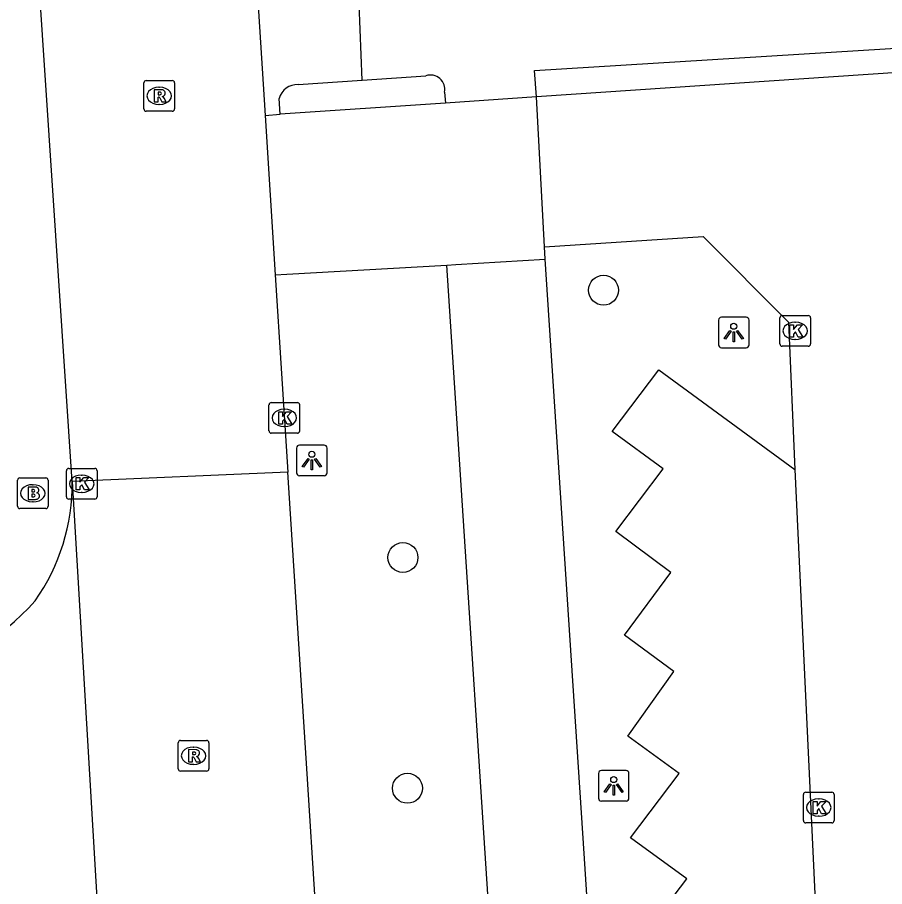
# Model space of a CAD drawing. Extents: x 159689 to 160786, y 387323 to 388339.
# Drawn here: x 160354.58 to 160382.9, y 387893.38 to 387921.75 of the extents above; entities that cross this region are included whole.
import ezdxf

# ---------------------------------------------------------------- set-up
doc = ezdxf.new("R2010")
doc.units = 0
for name, color, linetype in [('IMGEO_Boom', 7, 'Continuous'), ('IMGEO_Brandkraan', 7, 'Continuous'), ('IMGEO_Kolk', 7, 'Continuous'), ('IMGEO_Lichtpunt', 7, 'Continuous'), ('IMGEO_Parkeervlak_open', 7, 'Continuous'), ('IMGEO_Rijbaan_lokaal_open', 7, 'Continuous'), ('IMGEO_Rioolput', 7, 'Continuous'), ('IMGEO_Voetpad_open', 7, 'Continuous')]:
    doc.layers.add(name, color=color, linetype=linetype)

msp = doc.modelspace()

# ---------------------------------------------------------------- linework, layer by layer
at = {"layer": 'IMGEO_Boom'}
for centre in [(160373.724, 387912.847), (160367.175, 387904.123), (160367.321, 387896.592)]:
    msp.add_circle(centre, 0.489, dxfattribs=at)
at = {"layer": 'IMGEO_Brandkraan'}
for p, q in [((160354.588, 387905.794), (160354.588, 387906.646)), ((160354.663, 387906.72), (160355.515, 387906.72)), ((160355.589, 387906.646), (160355.589, 387905.794)), ((160355.076, 387906.5), (160355.101, 387906.5)), ((160355.515, 387905.72), (160354.663, 387905.72)), ((160355.099, 387905.94), (160355.074, 387905.94))]:
    msp.add_line(p, q, dxfattribs=at)
for points in [[(160354.588, 387905.794), (160354.588, 387906.646)], [(160354.663, 387906.72), (160355.515, 387906.72)], [(160355.589, 387906.646), (160355.589, 387905.794)], [(160354.936, 387906.42), (160354.936, 387906.02), (160355.149, 387906.02)], [(160355.167, 387906.42), (160354.936, 387906.42)], [(160355.115, 387906.339), (160355.061, 387906.339), (160355.061, 387906.263)], [(160355.061, 387906.263), (160355.114, 387906.263)], [(160355.123, 387906.187), (160355.061, 387906.187), (160355.061, 387906.106)], [(160355.061, 387906.106), (160355.123, 387906.106)], [(160355.515, 387905.72), (160354.663, 387905.72)]]:
    msp.add_lwpolyline(points, dxfattribs=at)
for centre, radius, start, end in [((160354.665, 387906.644), 0.0765, 91.552, 178.448), ((160354.665, 387906.644), 0.0765, 91.552, 178.448), ((160355.513, 387906.644), 0.0765, 1.552, 88.448), ((160355.513, 387906.644), 0.0765, 1.552, 88.448), ((160355.116, 387906.301), 0.0379, 267.8285, 90.9355), ((160355.171, 387906.275), 0.145, 59.4692, 91.5367), ((160355.196, 387906.322), 0.0922, 285.5137, 58.1501), ((160355.124, 387906.146), 0.0404, 269.8759, 90.5077), ((160355.155, 387906.271), 0.251, 268.6676, 293.5347), ((160355.201, 387906.13), 0.105, 301.3115, 78.989), ((160354.665, 387905.796), 0.0765, 181.552, 268.448), ((160354.665, 387905.796), 0.0765, 181.552, 268.448), ((160355.513, 387905.796), 0.0765, 271.552, 358.448), ((160355.513, 387905.796), 0.0765, 271.552, 358.448)]:
    msp.add_arc(centre, radius, start, end, dxfattribs=at)
for centre, major_axis, ratio, start_param, end_param in [((160355.075, 387906.22), (-0.387, 0.002), 0.722429, 4.712389, 7.853982), ((160355.1, 387906.22), (-0.39, 0.002), 0.717154, 1.570796, 4.712389)]:
    msp.add_ellipse(centre, major_axis=major_axis, ratio=ratio, start_param=start_param, end_param=end_param, dxfattribs=at)
at = {"layer": 'IMGEO_Kolk'}
for p, q in [((160379.558, 387912.02), (160380.41, 387912.02)), ((160379.483, 387911.094), (160379.483, 387911.946)), ((160379.971, 387911.8), (160379.996, 387911.8)), ((160380.484, 387911.946), (160380.484, 387911.094)), ((160379.994, 387911.24), (160379.969, 387911.24)), ((160380.41, 387911.02), (160379.558, 387911.02)), ((160362.876, 387909.18), (160363.728, 387909.18)), ((160362.801, 387908.254), (160362.801, 387909.106)), ((160363.289, 387908.96), (160363.314, 387908.96)), ((160363.802, 387909.106), (160363.802, 387908.254)), ((160363.312, 387908.4), (160363.287, 387908.4)), ((160363.728, 387908.18), (160362.876, 387908.18)), ((160356.185, 387906.104), (160356.185, 387906.956)), ((160356.26, 387907.03), (160357.112, 387907.03)), ((160357.186, 387906.956), (160357.186, 387906.104)), ((160356.673, 387906.81), (160356.698, 387906.81)), ((160357.112, 387906.03), (160356.26, 387906.03)), ((160356.696, 387906.25), (160356.671, 387906.25)), ((160380.251, 387895.537), (160380.251, 387896.389)), ((160380.326, 387896.463), (160381.178, 387896.463)), ((160381.252, 387896.389), (160381.252, 387895.537)), ((160380.739, 387896.243), (160380.764, 387896.243)), ((160380.762, 387895.683), (160380.737, 387895.683)), ((160381.178, 387895.463), (160380.326, 387895.463))]:
    msp.add_line(p, q, dxfattribs=at)
for points in [[(160379.558, 387912.02), (160380.41, 387912.02)], [(160379.483, 387911.094), (160379.483, 387911.946)], [(160379.804, 387911.72), (160379.927, 387911.72), (160379.927, 387911.569), (160380.057, 387911.72), (160380.221, 387911.72), (160380.075, 387911.569), (160380.228, 387911.32), (160380.076, 387911.32), (160379.991, 387911.484), (160379.927, 387911.417), (160379.927, 387911.32), (160379.804, 387911.32), (160379.804, 387911.72)], [(160380.484, 387911.946), (160380.484, 387911.094)], [(160380.41, 387911.02), (160379.558, 387911.02)], [(160362.876, 387909.18), (160363.728, 387909.18)], [(160362.801, 387908.254), (160362.801, 387909.106)], [(160363.122, 387908.88), (160363.245, 387908.88), (160363.245, 387908.729), (160363.375, 387908.88), (160363.539, 387908.88), (160363.393, 387908.729), (160363.546, 387908.48), (160363.394, 387908.48), (160363.309, 387908.644), (160363.245, 387908.577), (160363.245, 387908.48), (160363.122, 387908.48), (160363.122, 387908.88)], [(160363.802, 387909.106), (160363.802, 387908.254)], [(160363.728, 387908.18), (160362.876, 387908.18)], [(160356.185, 387906.104), (160356.185, 387906.956)], [(160356.26, 387907.03), (160357.112, 387907.03)], [(160357.186, 387906.956), (160357.186, 387906.104)], [(160356.506, 387906.73), (160356.629, 387906.73), (160356.629, 387906.579), (160356.759, 387906.73), (160356.923, 387906.73), (160356.777, 387906.579), (160356.93, 387906.33), (160356.778, 387906.33), (160356.693, 387906.494), (160356.629, 387906.427), (160356.629, 387906.33), (160356.506, 387906.33), (160356.506, 387906.73)], [(160357.112, 387906.03), (160356.26, 387906.03)], [(160380.251, 387895.537), (160380.251, 387896.389)], [(160380.326, 387896.463), (160381.178, 387896.463)], [(160381.252, 387896.389), (160381.252, 387895.537)], [(160380.572, 387896.163), (160380.695, 387896.163), (160380.695, 387896.012), (160380.825, 387896.163), (160380.989, 387896.163), (160380.843, 387896.012), (160380.996, 387895.763), (160380.844, 387895.763), (160380.759, 387895.927), (160380.695, 387895.86), (160380.695, 387895.763), (160380.572, 387895.763), (160380.572, 387896.163)], [(160381.178, 387895.463), (160380.326, 387895.463)]]:
    msp.add_lwpolyline(points, dxfattribs=at)
for centre, start, end in [((160379.56, 387911.944), 91.552, 178.448), ((160379.56, 387911.944), 91.552, 178.448), ((160380.408, 387911.944), 1.552, 88.448), ((160380.408, 387911.944), 1.552, 88.448), ((160379.56, 387911.096), 181.552, 268.448), ((160379.56, 387911.096), 181.552, 268.448), ((160380.408, 387911.096), 271.552, 358.448), ((160380.408, 387911.096), 271.552, 358.448), ((160362.878, 387909.104), 91.552, 178.448), ((160362.878, 387909.104), 91.552, 178.448), ((160363.726, 387909.104), 1.552, 88.448), ((160363.726, 387909.104), 1.552, 88.448), ((160362.878, 387908.256), 181.552, 268.448), ((160362.878, 387908.256), 181.552, 268.448), ((160363.726, 387908.256), 271.552, 358.448), ((160363.726, 387908.256), 271.552, 358.448), ((160356.262, 387906.954), 91.552, 178.448), ((160356.262, 387906.954), 91.552, 178.448), ((160357.11, 387906.954), 1.552, 88.448), ((160357.11, 387906.954), 1.552, 88.448), ((160356.262, 387906.106), 181.552, 268.448), ((160356.262, 387906.106), 181.552, 268.448), ((160357.11, 387906.106), 271.552, 358.448), ((160357.11, 387906.106), 271.552, 358.448), ((160380.328, 387896.387), 91.552, 178.448), ((160380.328, 387896.387), 91.552, 178.448), ((160381.176, 387896.387), 1.552, 88.448), ((160381.176, 387896.387), 1.552, 88.448), ((160380.328, 387895.539), 181.552, 268.448), ((160380.328, 387895.539), 181.552, 268.448), ((160381.176, 387895.539), 271.552, 358.448), ((160381.176, 387895.539), 271.552, 358.448)]:
    msp.add_arc(centre, 0.0765, start, end, dxfattribs=at)
for centre, major_axis, ratio, start_param, end_param in [((160379.97, 387911.52), (-0.387, 0.002), 0.722429, 4.712389, 7.853982), ((160379.995, 387911.52), (-0.39, 0.002), 0.717154, 1.570796, 4.712389), ((160363.288, 387908.68), (-0.387, 0.002), 0.722429, 4.712389, 7.853982), ((160363.313, 387908.68), (-0.39, 0.002), 0.717154, 1.570796, 4.712389), ((160356.672, 387906.53), (-0.387, 0.002), 0.722429, 4.712389, 7.853982), ((160356.697, 387906.53), (-0.39, 0.002), 0.717154, 1.570796, 4.712389), ((160380.738, 387895.963), (-0.387, 0.002), 0.722429, 4.712389, 7.853982), ((160380.763, 387895.963), (-0.39, 0.002), 0.717154, 1.570796, 4.712389)]:
    msp.add_ellipse(centre, major_axis=major_axis, ratio=ratio, start_param=start_param, end_param=end_param, dxfattribs=at)
at = {"layer": 'IMGEO_Lichtpunt'}
for p, q in [((160378.381, 387911.967), (160377.573, 387911.967)), ((160378.381, 387911.967), (160377.573, 387911.967)), ((160377.479, 387911.872), (160377.479, 387911.065)), ((160377.479, 387911.872), (160377.479, 387911.065)), ((160378.475, 387911.065), (160378.475, 387911.872)), ((160378.475, 387911.065), (160378.475, 387911.872)), ((160377.573, 387910.971), (160378.381, 387910.971)), ((160377.573, 387910.971), (160378.381, 387910.971)), ((160364.603, 387907.791), (160363.795, 387907.791)), ((160364.603, 387907.791), (160363.795, 387907.791)), ((160363.701, 387907.696), (160363.701, 387906.889)), ((160363.701, 387907.696), (160363.701, 387906.889)), ((160364.697, 387906.889), (160364.697, 387907.696)), ((160364.697, 387906.889), (160364.697, 387907.696)), ((160363.795, 387906.795), (160364.603, 387906.795)), ((160363.795, 387906.795), (160364.603, 387906.795)), ((160373.559, 387897.078), (160373.559, 387896.271)), ((160373.559, 387897.078), (160373.559, 387896.271)), ((160374.461, 387897.173), (160373.653, 387897.173)), ((160374.461, 387897.173), (160373.653, 387897.173)), ((160374.555, 387896.271), (160374.555, 387897.078)), ((160374.555, 387896.271), (160374.555, 387897.078)), ((160373.653, 387896.177), (160374.461, 387896.177)), ((160373.653, 387896.177), (160374.461, 387896.177))]:
    msp.add_line(p, q, dxfattribs=at)
for points in [[(160377.853, 387911.536), (160377.892, 387911.508), (160377.704, 387911.246), (160377.666, 387911.273), (160377.853, 387911.536)], [(160377.955, 387911.488), (160378.002, 387911.488), (160378.002, 387911.166), (160377.955, 387911.166), (160377.955, 387911.488)], [(160378.065, 387911.508), (160378.103, 387911.535), (160378.29, 387911.273), (160378.251, 387911.245), (160378.065, 387911.508)], [(160364.075, 387907.36), (160364.114, 387907.332), (160363.926, 387907.07), (160363.888, 387907.097), (160364.075, 387907.36)], [(160364.177, 387907.312), (160364.224, 387907.312), (160364.224, 387906.99), (160364.177, 387906.99), (160364.177, 387907.312)], [(160364.287, 387907.332), (160364.325, 387907.359), (160364.512, 387907.097), (160364.473, 387907.069), (160364.287, 387907.332)], [(160373.933, 387896.742), (160373.972, 387896.714), (160373.784, 387896.452), (160373.746, 387896.479), (160373.933, 387896.742)], [(160374.035, 387896.694), (160374.082, 387896.694), (160374.082, 387896.372), (160374.035, 387896.372), (160374.035, 387896.694)], [(160374.145, 387896.714), (160374.183, 387896.741), (160374.37, 387896.479), (160374.331, 387896.451), (160374.145, 387896.714)]]:
    msp.add_lwpolyline(points, dxfattribs=at)
for centre in [(160377.978, 387911.67), (160364.2, 387907.494), (160374.058, 387896.876)]:
    msp.add_circle(centre, 0.0994, dxfattribs=at)
for centre, start, end in [((160377.573, 387911.872), 90, 180), ((160377.573, 387911.872), 90, 180), ((160378.381, 387911.872), 0, 90), ((160378.381, 387911.872), 0, 90), ((160377.573, 387911.065), 180, 270), ((160377.573, 387911.065), 180, 270), ((160378.381, 387911.065), 270, 0), ((160378.381, 387911.065), 270, 360), ((160363.795, 387907.696), 90, 180), ((160363.795, 387907.696), 90, 180), ((160364.603, 387907.696), 0, 90), ((160364.603, 387907.696), 0, 90), ((160363.795, 387906.889), 180, 270), ((160363.795, 387906.889), 180, 270), ((160364.603, 387906.889), 270, 0), ((160364.603, 387906.889), 270, 360), ((160373.653, 387897.078), 90, 180), ((160373.653, 387897.078), 90, 180), ((160374.461, 387897.078), 0, 90), ((160374.461, 387897.078), 0, 90), ((160373.653, 387896.271), 180, 270), ((160373.653, 387896.271), 180, 270), ((160374.461, 387896.271), 270, 0), ((160374.461, 387896.271), 270, 360)]:
    msp.add_arc(centre, 0.0946, start, end, dxfattribs=at)
at = {"layer": 'IMGEO_Parkeervlak_open'}
msp.add_lwpolyline([(160380.91, 387887.142), (160374.855, 387891.553), (160376.439, 387893.636), (160374.602, 387894.973), (160376.199, 387897.074), (160374.516, 387898.294), (160376.024, 387900.398), (160374.412, 387901.588), (160375.919, 387903.63), (160374.127, 387904.97), (160375.671, 387907.017), (160374.006, 387908.236), (160375.527, 387910.245), (160379.976, 387906.991)], dxfattribs=at)
at = {"layer": 'IMGEO_Rijbaan_lokaal_open'}
for points in [[(160360.041, 387959.352), (160360.845, 387947.157), (160362.671, 387918.554)], [(160356.372, 387906.608), (160353.567, 387948.697)], [(160398.319, 387917.971), (160388.065, 387916.876), (160385.617, 387919.316), (160385.601, 387920.106), (160371.531, 387919.156)], [(160371.531, 387919.156), (160368.569, 387918.956)], [(160371.8, 387914.259), (160371.531, 387919.156)], [(160368.569, 387918.956), (160363.162, 387918.592)], [(160362.671, 387918.554), (160363.162, 387918.592)], [(160362.671, 387918.554), (160363.004, 387913.344)], [(160371.8, 387914.259), (160376.981, 387914.601), (160379.762, 387911.809), (160379.976, 387906.991)], [(160371.822, 387913.857), (160371.8, 387914.259)], [(160363.004, 387913.344), (160363.387, 387913.367), (160368.61, 387913.667)], [(160368.61, 387913.667), (160368.898, 387913.684), (160371.822, 387913.857)], [(160363.004, 387913.344), (160363.415, 387906.907)], [(160363.415, 387906.907), (160356.372, 387906.608)], [(160366.492, 387858.487), (160364.043, 387897.063), (160363.415, 387906.907)], [(160379.976, 387906.991), (160380.91, 387887.142)], [(160356.372, 387906.608), (160357.411, 387889.141)]]:
    msp.add_lwpolyline(points, dxfattribs=at)
for centre, radius, start, end in [((160349.791, 387906.511), 6.581, 324.7051, 0.848), ((160349.19, 387907.993), 7.975, 282.0699, 318.4975)]:
    msp.add_arc(centre, radius, start, end, dxfattribs=at)
at = {"layer": 'IMGEO_Rioolput'}
for p, q in [((160358.792, 387919.69), (160359.644, 387919.69)), ((160358.717, 387918.764), (160358.717, 387919.616)), ((160359.205, 387919.47), (160359.23, 387919.47)), ((160359.718, 387919.616), (160359.718, 387918.764)), ((160359.228, 387918.91), (160359.203, 387918.91)), ((160359.644, 387918.69), (160358.792, 387918.69)), ((160359.837, 387897.227), (160359.837, 387898.079)), ((160359.912, 387898.153), (160360.764, 387898.153)), ((160360.838, 387898.079), (160360.838, 387897.227)), ((160360.325, 387897.933), (160360.35, 387897.933)), ((160360.348, 387897.373), (160360.323, 387897.373)), ((160360.764, 387897.153), (160359.912, 387897.153))]:
    msp.add_line(p, q, dxfattribs=at)
for points in [[(160358.792, 387919.69), (160359.644, 387919.69)], [(160358.717, 387918.764), (160358.717, 387919.616)], [(160359.306, 387919.388), (160359.054, 387919.39), (160359.054, 387918.99)], [(160359.718, 387919.616), (160359.718, 387918.764)], [(160359.054, 387918.99), (160359.178, 387918.99), (160359.178, 387919.152), (160359.189, 387919.152)], [(160359.232, 387919.309), (160359.178, 387919.309), (160359.178, 387919.228)], [(160359.178, 387919.228), (160359.23, 387919.228)], [(160359.236, 387919.123), (160359.307, 387918.99), (160359.447, 387918.99), (160359.382, 387919.116)], [(160359.644, 387918.69), (160358.792, 387918.69)], [(160359.837, 387897.227), (160359.837, 387898.079)], [(160359.912, 387898.153), (160360.764, 387898.153)], [(160360.838, 387898.079), (160360.838, 387897.227)], [(160360.426, 387897.851), (160360.174, 387897.853), (160360.174, 387897.453)], [(160360.174, 387897.453), (160360.298, 387897.453), (160360.298, 387897.615), (160360.309, 387897.615)], [(160360.352, 387897.772), (160360.298, 387897.772), (160360.298, 387897.691)], [(160360.298, 387897.691), (160360.35, 387897.691)], [(160360.356, 387897.586), (160360.427, 387897.453), (160360.567, 387897.453), (160360.502, 387897.579)], [(160360.764, 387897.153), (160359.912, 387897.153)]]:
    msp.add_lwpolyline(points, dxfattribs=at)
for centre, radius, start, end in [((160358.794, 387919.614), 0.0765, 91.552, 178.448), ((160358.794, 387919.614), 0.0765, 91.552, 178.448), ((160359.642, 387919.614), 0.0765, 1.552, 88.448), ((160359.642, 387919.614), 0.0765, 1.552, 88.448), ((160359.305, 387919.278), 0.109, 350.3612, 89.416), ((160359.188, 387919.099), 0.0533, 26.0293, 88.6989), ((160359.214, 387919.417), 0.19, 274.7715, 282.9687), ((160359.238, 387919.213), 0.0964, 77.0061, 93.1865), ((160359.252, 387919.27), 0.0378, 276.6634, 79.6772), ((160359.303, 387919.278), 0.112, 277.5842, 350.9817), ((160359.287, 387919.063), 0.108, 29.5134, 73.7905), ((160358.794, 387918.766), 0.0765, 181.552, 268.448), ((160358.794, 387918.766), 0.0765, 181.552, 268.448), ((160359.642, 387918.766), 0.0765, 271.552, 358.448), ((160359.642, 387918.766), 0.0765, 271.552, 358.448), ((160359.914, 387898.077), 0.0765, 91.552, 178.448), ((160359.914, 387898.077), 0.0765, 91.552, 178.448), ((160360.762, 387898.077), 0.0765, 1.552, 88.448), ((160360.762, 387898.077), 0.0765, 1.552, 88.448), ((160360.425, 387897.741), 0.109, 350.3612, 89.416), ((160360.308, 387897.562), 0.0533, 26.0293, 88.6989), ((160360.334, 387897.88), 0.19, 274.7715, 282.9687), ((160360.358, 387897.676), 0.0964, 77.0061, 93.1865), ((160360.372, 387897.733), 0.0378, 276.6634, 79.6772), ((160360.423, 387897.741), 0.112, 277.5842, 350.9817), ((160360.407, 387897.526), 0.108, 29.5134, 73.7905), ((160359.914, 387897.229), 0.0765, 181.552, 268.448), ((160359.914, 387897.229), 0.0765, 181.552, 268.448), ((160360.762, 387897.229), 0.0765, 271.552, 358.448), ((160360.762, 387897.229), 0.0765, 271.552, 358.448)]:
    msp.add_arc(centre, radius, start, end, dxfattribs=at)
for centre, major_axis, ratio, start_param, end_param in [((160359.204, 387919.19), (-0.387, 0.002), 0.722429, 4.712389, 7.853982), ((160359.229, 387919.19), (-0.39, 0.002), 0.717154, 1.570796, 4.712389), ((160360.324, 387897.653), (-0.387, 0.002), 0.722429, 4.712389, 7.853982), ((160360.349, 387897.653), (-0.39, 0.002), 0.717154, 1.570796, 4.712389)]:
    msp.add_ellipse(centre, major_axis=major_axis, ratio=ratio, start_param=start_param, end_param=end_param, dxfattribs=at)
at = {"layer": 'IMGEO_Voetpad_open'}
for points in [[(160365.841, 387919.701), (160365.747, 387922.178)], [(160371.531, 387919.156), (160371.465, 387920.022), (160390.669, 387921.206)], [(160363.756, 387919.556), (160365.841, 387919.701)], [(160365.841, 387919.701), (160367.926, 387919.847)], [(160363.162, 387918.592), (160363.134, 387919.1)], [(160368.533, 387919.315), (160368.569, 387918.956)], [(160372.246, 387857.922), (160368.61, 387913.667)], [(160373.588, 387886.801), (160373.363, 387890.257), (160373.089, 387894.458), (160371.822, 387913.857)]]:
    msp.add_lwpolyline(points, dxfattribs=at)
for centre, radius, start, end in [((160368.074, 387919.403), 0.468, 349.1152, 108.4195), ((160363.723, 387918.949), 0.608, 86.8643, 165.6274)]:
    msp.add_arc(centre, radius, start, end, dxfattribs=at)

doc.saveas('drawing.dxf')
